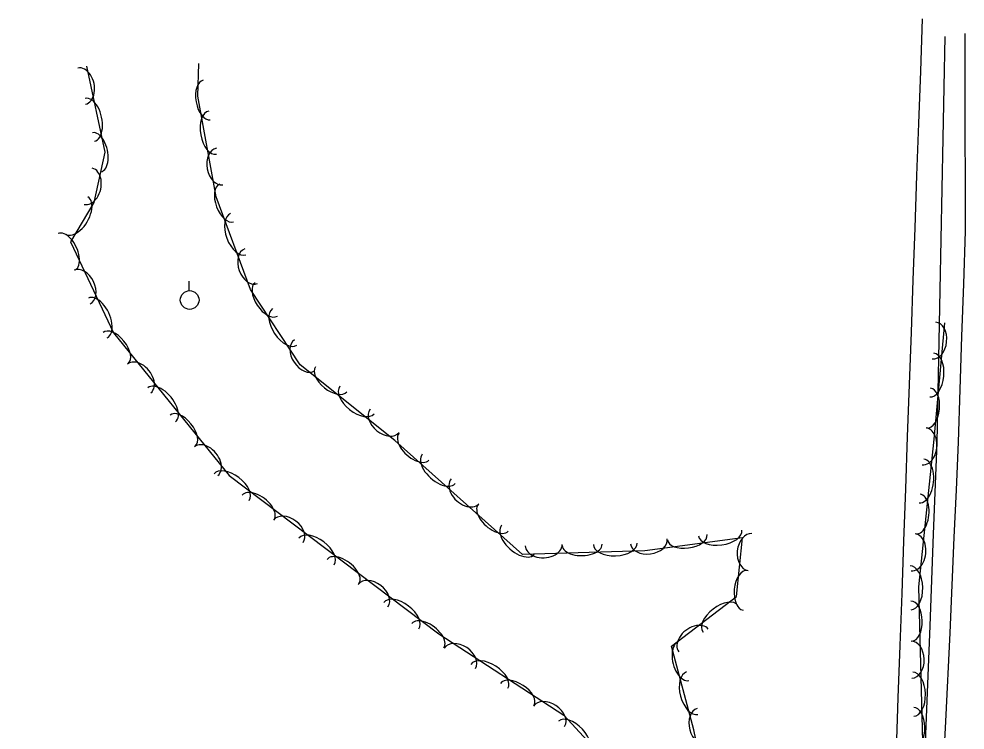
# Model space of a CAD drawing. Extents: x 1441650 to 1491889, y 345904 to 358319.
# Drawn here: x 1450834.2 to 1451086.9, y 353398.4 to 353588.4 of the extents above; entities that cross this region are included whole.
import ezdxf

# ---------------------------------------------------------------- set-up
doc = ezdxf.new("R2010")
doc.units = 0
for name, color, linetype in [('S_DITCHLINE', 7, 'Continuous'), ('S_GRAVEL_ROAD', 7, 'Continuous'), ('S_TREE', 7, 'Continuous'), ('S_UTILITY_POLE', 7, 'Continuous')]:
    doc.layers.add(name, color=color, linetype=linetype)

msp = doc.modelspace()

# ---------------------------------------------------------------- linework, layer by layer
at = {"layer": 'S_DITCHLINE'}
msp.add_lwpolyline([(1451081.51, 353583.7), (1451081.24, 353570.14), (1451080.98, 353556.59), (1451080.71, 353543.03), (1451080.44, 353529.48), (1451080.17, 353515.92), (1451079.9, 353502.36), (1451079.63, 353488.81), (1451079.36, 353475.25), (1451078.42, 353450.76), (1451077.48, 353426.27), (1451076.53, 353401.77), (1451075.59, 353377.28), (1451074.08, 353355.51), (1451072.56, 353333.74), (1451070.11, 353329.6)], dxfattribs=at)
at = {"layer": 'S_GRAVEL_ROAD'}
msp.add_lwpolyline([(1451086.83, 353584.48), (1451086.85, 353571.29), (1451086.87, 353558.1), (1451086.9, 353544.9), (1451086.92, 353531.71), (1451086.46, 353517.63), (1451086, 353503.54), (1451085.54, 353489.45), (1451085.08, 353475.37), (1451084.52, 353462.63), (1451083.95, 353449.89), (1451083.39, 353437.15), (1451082.83, 353424.41), (1451081.65, 353400.75), (1451080.47, 353377.08), (1451080.19, 353361.77), (1451079.9, 353346.46)], dxfattribs=at)
at = {"layer": 'S_TREE'}
for points in [[(1451068.6, 353393.09), (1451069.09, 353407.04), (1451069.59, 353420.99), (1451070.09, 353434.94), (1451070.59, 353448.89), (1451071.08, 353462.84), (1451071.58, 353476.79), (1451072.08, 353490.75), (1451072.58, 353504.7), (1451073.07, 353518.65), (1451073.57, 353532.6), (1451074.07, 353546.55), (1451074.57, 353560.5), (1451075.06, 353574.46), (1451075.56, 353588.41)], [(1451068.6, 353393.09), (1451069.09, 353407.04), (1451069.59, 353420.99), (1451070.09, 353434.94), (1451070.59, 353448.89), (1451071.08, 353462.84), (1451071.58, 353476.79), (1451072.08, 353490.75), (1451072.58, 353504.7), (1451073.07, 353518.65), (1451073.57, 353532.6), (1451074.07, 353546.55), (1451074.57, 353560.5), (1451075.06, 353574.46), (1451075.56, 353588.41)], [(1450852.24, 353575.78), (1450857.17, 353552.77), (1450854.21, 353539.37), (1450848, 353528.9), (1450859.46, 353504.57), (1450890.34, 353466.47), (1450946.32, 353424.11), (1450979.75, 353402.41), (1450998.69, 353381.83), (1451010.51, 353368.7), (1451019.71, 353373.05), (1451014.45, 353398.5), (1451008.5, 353420.89), (1451025.86, 353434.13), (1451027.45, 353449.75), (1451001.4, 353446.33), (1450968.72, 353445.3), (1450934.63, 353475.8), (1450909.36, 353496.02), (1450896.01, 353516.09), (1450886.84, 353540.85), (1450882.03, 353567.8), (1450882.28, 353576.49)], [(1451081.45, 353507.22), (1451078.58, 353476.15), (1451074.5, 353436.69), (1451075.71, 353388.42), (1451071.87, 353371.08), (1451051.37, 353355.1), (1451032.15, 353343.74), (1451006.98, 353344.75), (1450902.46, 353369.26), (1450848.54, 353385.74), (1450833.65, 353392.55), (1450817.21, 353399.62), (1450798.23, 353391.97), (1450779.89, 353395.02), (1450763.79, 353414.42), (1450740.79, 353417.51), (1450719.03, 353412.74), (1450708.9, 353435.04), (1450659.3, 353448.63), (1450646.87, 353441.13), (1450629.34, 353447.78), (1450610.54, 353464.78)]]:
    msp.add_lwpolyline(points, dxfattribs=at)
for centre, major_axis, ratio, start_param, end_param in [((1450850.95, 353570.44), (-1.03, 4.84), 0.684769, 3.144088, 6.285681), ((1450884.37, 353566.75), (0.94, -5.26), 0.539957, 3.141593, 6.283185), ((1450853.14, 353561.45), (-1.22, 5.74), 0.549646, 3.143117, 6.28471), ((1450885.93, 353558.02), (1.03, -5.78), 0.549325, 3.141593, 6.283185), ((1450855, 353552.78), (-1.12, 5.22), 0.540273, 3.143069, 6.284662), ((1450887.81, 353548.96), (0.87, -4.88), 0.68437, 3.141593, 6.283185), ((1450852.72, 353543.69), (1.07, 4.84), 0.684879, 3.141722, 6.283315), ((1450889.69, 353539.25), (1.86, -5.01), 0.539807, 3.141593, 6.283185), ((1450849.66, 353535.87), (2.97, 5.01), 0.554178, 3.143378, 6.284971), ((1450892.77, 353530.93), (2.04, -5.5), 0.549172, 3.141593, 6.283185), ((1450846.92, 353526.22), (-2.28, 4.84), 0.539761, 3.141878, 6.283471), ((1450896.23, 353522.34), (1.72, -4.65), 0.68418, 3.141593, 6.283185), ((1450851.08, 353516.79), (-2.11, 4.48), 0.684121, 3.142075, 6.283667), ((1450900.27, 353513.5), (2.96, -4.45), 0.539683, 3.141593, 6.283185), ((1450855.26, 353508.52), (-2.5, 5.31), 0.549125, 3.141887, 6.28348), ((1450905.19, 353506.12), (3.25, -4.89), 0.549046, 3.141593, 6.283185), ((1450860.02, 353500.51), (-3.36, 4.15), 0.539764, 3.142516, 6.284108), ((1451078.62, 353502.5), (0.46, 4.93), 0.685309, 3.141593, 6.283185), ((1450910.53, 353498.56), (2.75, -4.13), 0.684022, 3.141593, 6.283185), ((1451078.03, 353493.26), (0.54, 5.84), 0.550079, 3.141593, 6.283185), ((1450866.3, 353492.35), (-3.12, 3.85), 0.684124, 3.143151, 6.284744), ((1450917.59, 353492.15), (4.17, -3.34), 0.539682, 3.141593, 6.283185), ((1450872.34, 353485.32), (-3.69, 4.56), 0.549128, 3.142545, 6.284138), ((1450924.51, 353486.61), (4.58, -3.67), 0.549044, 3.141593, 6.283185), ((1451077.21, 353484.43), (0.49, 5.32), 0.540698, 3.141593, 6.283185), ((1450877.92, 353478.44), (-3.36, 4.15), 0.539764, 3.142516, 6.284108), ((1450931.9, 353481.03), (3.87, -3.1), 0.684021, 3.141593, 6.283185), ((1450939.7, 353474.11), (3.99, -3.56), 0.539673, 3.141378, 6.282971), ((1451075.98, 353474.22), (0.51, 4.93), 0.685309, 3.141592, 6.283185), ((1450884.2, 353470.27), (-3.12, 3.85), 0.684124, 3.143151, 6.284744), ((1450946.31, 353468.19), (4.37, -3.91), 0.549036, 3.141371, 6.282964), ((1451075.29, 353464.99), (0.6, 5.84), 0.550079, 3.141592, 6.283185), ((1450891.01, 353463.31), (-4.68, 3.54), 0.549057, 3.141757, 6.283349), ((1450953.38, 353462.22), (3.69, -3.3), 0.68401, 3.14123, 6.282823), ((1450898.08, 353457.96), (-4.26, 3.23), 0.539694, 3.141751, 6.283344), ((1451074.38, 353456.17), (0.55, 5.32), 0.540698, 3.141592, 6.283185), ((1450960.88, 353455.15), (3.99, -3.56), 0.539673, 3.141378, 6.282971), ((1450906.14, 353451.54), (-3.95, 2.99), 0.684036, 3.141861, 6.283453), ((1450967.49, 353449.24), (4.37, -3.91), 0.549036, 3.141371, 6.282964), ((1450913.68, 353446.16), (-4.68, 3.54), 0.549057, 3.141757, 6.283349), ((1451002.46, 353448.87), (4.91, 0.65), 0.684873, 3.141593, 6.283185), ((1451012.71, 353449.95), (5.3, 0.7), 0.540354, 3.141593, 6.283185), ((1451021.5, 353451.11), (5.82, 0.77), 0.549729, 3.141593, 6.283185), ((1451029.46, 353445.99), (-0.5, -4.93), 0.684728, 3.141593, 6.283185), ((1451073.06, 353445.95), (0.51, 4.93), 0.685309, 3.141592, 6.283185), ((1450974.35, 353447.86), (4.94, 0.17), 0.686087, 3.138275, 6.279868), ((1450984.64, 353447.92), (5.33, 0.17), 0.541314, 3.139633, 6.281226), ((1450993.48, 353448.2), (5.85, 0.19), 0.550705, 3.13957, 6.281162), ((1450920.75, 353440.81), (-4.26, 3.23), 0.539694, 3.141751, 6.283344), ((1451072.38, 353436.44), (-0.15, 5.87), 0.550079, 3.141593, 6.283185), ((1451028.15, 353435.77), (-0.54, -5.32), 0.540239, 3.141593, 6.283185), ((1450928.8, 353434.38), (-3.95, 2.99), 0.684036, 3.141861, 6.283453), ((1450936.34, 353429), (-4.68, 3.54), 0.549057, 3.141757, 6.283349), ((1451021.58, 353428.2), (-4.66, -3.56), 0.550144, 3.141666, 6.283258), ((1451072.6, 353427.57), (-0.13, 5.34), 0.540699, 3.141593, 6.283185), ((1450943.42, 353423.65), (-4.26, 3.23), 0.539694, 3.141751, 6.283344), ((1451014.38, 353422.37), (-3.94, -3.01), 0.68539, 3.141712, 6.283305), ((1450951.96, 353417.62), (-4.16, 2.7), 0.684072, 3.141593, 6.283185), ((1451011.76, 353416.86), (1.37, -5.17), 0.539915, 3.141131, 6.282724), ((1451072.6, 353417.27), (-0.12, 4.95), 0.68531, 3.141593, 6.283185), ((1450959.86, 353412.79), (-4.92, 3.19), 0.549086, 3.141593, 6.283185), ((1450967.3, 353407.97), (-4.48, 2.91), 0.539722, 3.141593, 6.283185), ((1451014.04, 353408.29), (1.51, -5.67), 0.549282, 3.141117, 6.282709), ((1451073.1, 353408.02), (-0.15, 5.87), 0.550079, 3.141593, 6.283185), ((1450975.8, 353402.14), (-4.16, 2.7), 0.684072, 3.141593, 6.283185), ((1451016.66, 353399.41), (1.27, -4.79), 0.684317, 3.140814, 6.282406), ((1451073.32, 353399.15), (-0.13, 5.34), 0.540699, 3.141593, 6.283185), ((1450982.32, 353396.49), (-3.97, 4.32), 0.54902, 3.141593, 6.283185)]:
    msp.add_ellipse(centre, major_axis=major_axis, ratio=ratio, start_param=start_param, end_param=end_param, dxfattribs=at)
at = {"layer": 'S_UTILITY_POLE'}
msp.add_line((1450879.65, 353515.84), (1450879.65, 353518.32), dxfattribs=at)
msp.add_circle((1450879.8, 353513.32), 2.5, dxfattribs=at)

doc.saveas('drawing.dxf')
